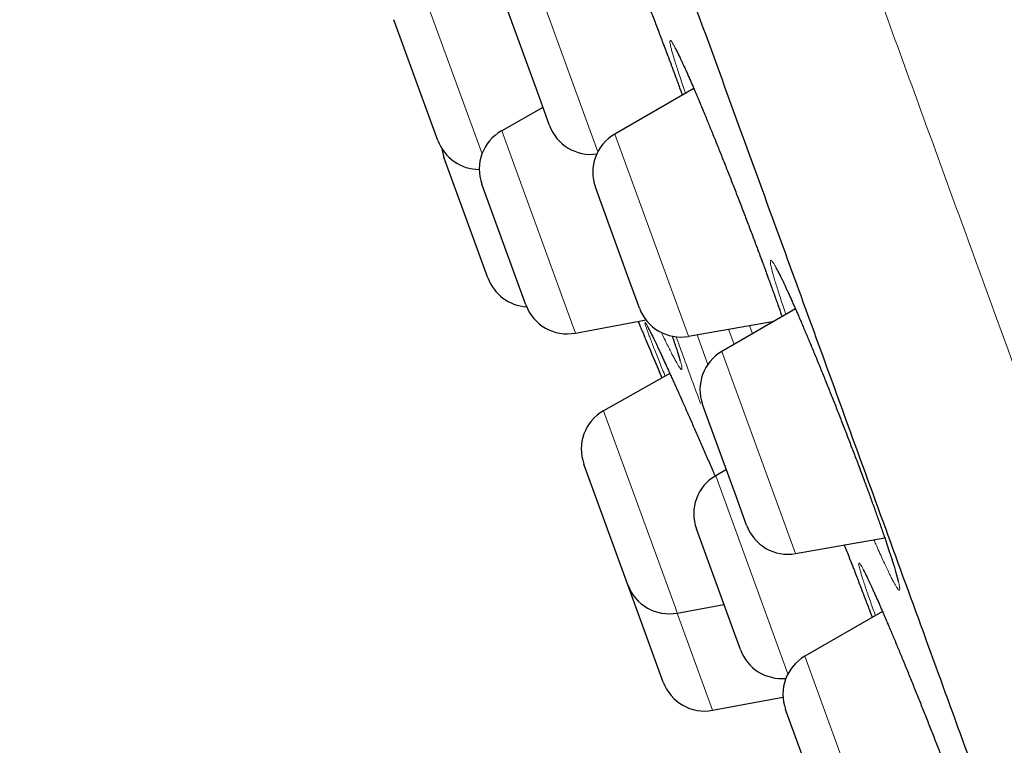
# Model space of a CAD drawing. Header units: millimetres. Extents: x 8 to 436, y 12 to 764.
# Tile 453 of 656: x 40.33 to 51.52, y 689.21 to 697.45. Entities that reach past the tile are written whole.
import ezdxf

# ---------------------------------------------------------------- set-up
doc = ezdxf.new("R2010")
doc.units = ezdxf.units.MM

msp = doc.modelspace()

# ---------------------------------------------------------------- linework, layer by layer
at = {"color": 252, "linetype": 'Continuous', "lineweight": 0}
for p, q in [((46.07, 698.229), (46.898, 695.952)), ((44.807, 698.061), (45.583, 695.929)), ((45.806, 696.191), (46.545, 694.16)), ((47.091, 696.153), (47.928, 693.855)), ((46.545, 694.16), (46.643, 693.891)), ((48.896, 694.023), (48.895, 694.026)), ((48.027, 693.872), (48.149, 693.536)), ((48.446, 693.763), (48.383, 693.935)), ((48.622, 693.977), (48.656, 693.884)), ((48.309, 693.684), (49.146, 691.386)), ((46.964, 693.009), (47.776, 690.779)), ((48.238, 692.271), (49.058, 690.018)), ((47.776, 690.779), (47.801, 690.709)), ((47.801, 690.709), (48.203, 689.604)), ((49.251, 690.219), (50.088, 687.92))]:
    msp.add_line(p, q, dxfattribs=at)
at = {"color": 7, "linetype": 'Continuous', "lineweight": 30}
for p, q in [((46.215, 696.623), (45.85, 697.625)), ((45.082, 696.081), (44.582, 697.454)), ((47.989, 696.671), (47.091, 696.153)), ((46.349, 696.252), (46.215, 696.623)), ((46.275, 696.456), (45.806, 696.191)), ((45.65, 694.52), (45.15, 695.893)), ((46.081, 694.212), (45.582, 695.584)), ((47.236, 694.547), (46.871, 695.549)), ((47.371, 694.176), (47.236, 694.547)), ((49.144, 694.166), (48.309, 693.684)), ((46.643, 693.891), (47.446, 694.041)), ((47.928, 693.855), (48.903, 694.027)), ((47.717, 693.433), (46.964, 693.009)), ((48.457, 692.07), (48.089, 693.08)), ((47.239, 691.03), (46.74, 692.402)), ((48.359, 692.34), (48.238, 692.271)), ((48.589, 691.707), (48.457, 692.07)), ((48.439, 690.512), (48.019, 691.667)), ((49.146, 691.386), (50.158, 691.565)), ((47.642, 689.925), (47.239, 691.03)), ((47.801, 690.709), (48.331, 690.808)), ((50.133, 690.728), (49.251, 690.219)), ((48.518, 690.294), (48.439, 690.512)), ((48.203, 689.604), (49.002, 689.753)), ((49.443, 688.483), (49.031, 689.615))]:
    msp.add_line(p, q, dxfattribs=at)
for centre, radius, start, end in [((46.819, 696.423), 0.5, 200, 277.7319), ((46.051, 695.755), 0.5, 119.4148, 200), ((47.341, 695.72), 0.5, 120, 200), ((45.551, 696.252), 0.5, 200, 270.0088), ((45.62, 696.064), 0.5, 188.4638, 200), ((46.119, 694.691), 0.5, 200, 266.4748), ((46.551, 694.383), 0.5, 200, 280.5852), ((47.841, 694.347), 0.5, 200, 280), ((344.41, 819.468), 322.456, 202.93788, 203.01764), ((48.559, 693.251), 0.5, 120, 200), ((47.21, 692.573), 0.5, 119.4148, 200), ((48.488, 691.838), 0.5, 120, 200), ((49.059, 691.878), 0.5, 200, 280), ((47.709, 691.201), 0.5, 200, 280.5852), ((48.988, 690.465), 0.5, 200, 275.4371), ((49.501, 689.786), 0.5, 120, 200), ((48.111, 690.096), 0.5, 200, 280.5852)]:
    msp.add_arc(centre, radius, start, end, dxfattribs=at)
at = {"color": 252, "linetype": 'Continuous', "lineweight": 0}
for points, knots in [([(29.15, 755.27), (29.15, 755.27), (29.141, 755.293), (29.171, 755.212), (29.242, 755.015), (29.371, 754.662), (29.549, 754.174), (29.777, 753.548), (30.053, 752.787), (30.379, 751.894), (30.751, 750.871), (31.169, 749.721), (31.633, 748.448), (32.139, 747.057), (32.687, 745.55), (33.276, 743.934), (33.902, 742.213), (34.565, 740.393), (35.261, 738.479), (35.99, 736.478), (36.748, 734.395), (37.533, 732.237), (38.343, 730.012), (39.175, 727.725), (40.027, 725.385), (40.896, 722.999), (41.778, 720.573), (42.673, 718.116), (43.575, 715.636), (44.484, 713.14), (45.395, 710.636), (46.307, 708.132), (47.215, 705.636), (48.118, 703.155), (49.012, 700.699), (49.895, 698.273), (50.764, 695.886), (51.615, 693.546), (52.448, 691.26), (53.258, 689.034), (54.043, 686.877), (54.801, 684.794), (55.53, 682.792), (56.226, 680.878), (56.906, 679.01), (57.564, 677.204), (58.193, 675.473), (58.775, 673.875), (59.312, 672.4), (59.626, 671.536), (59.784, 671.104)], [0, 0, 0, 0, 0, 0.0211, 0.0422, 0.063301, 0.084401, 0.105501, 0.126601, 0.147701, 0.168801, 0.189901, 0.211001, 0.232101, 0.253201, 0.274301, 0.295401, 0.316501, 0.337601, 0.358702, 0.379802, 0.400902, 0.422002, 0.443102, 0.464202, 0.485302, 0.506402, 0.527502, 0.548602, 0.569702, 0.590802, 0.611902, 0.633002, 0.654103, 0.675203, 0.696303, 0.717403, 0.738503, 0.759603, 0.780703, 0.801803, 0.822903, 0.844003, 0.865103, 0.886203, 0.908963, 0.931722, 0.954481, 0.977241, 1, 1, 1, 1]), ([(47.312, 698.035), (47.323, 698.006), (47.351, 697.938), (47.394, 697.826), (47.443, 697.701), (47.491, 697.575), (47.54, 697.448), (47.588, 697.321), (47.636, 697.195), (47.683, 697.07), (47.729, 696.947), (47.774, 696.825), (47.818, 696.708), (47.845, 696.633), (47.858, 696.596)], [0, 0, 0, 0, 0.061887, 0.147261, 0.232588, 0.318207, 0.403924, 0.489543, 0.57487, 0.660256, 0.745935, 0.831713, 0.917393, 1, 1, 1, 1]), ([(47.895, 696.617), (47.891, 696.628), (47.876, 696.67), (47.853, 696.738), (47.826, 696.82), (47.802, 696.895), (47.78, 696.962), (47.762, 697.023), (47.746, 697.075), (47.734, 697.12), (47.725, 697.157), (47.719, 697.185), (47.717, 697.205), (47.718, 697.217), (47.722, 697.22), (47.73, 697.214), (47.741, 697.2), (47.755, 697.178), (47.772, 697.147), (47.792, 697.108), (47.815, 697.061), (47.841, 697.006), (47.87, 696.943), (47.901, 696.873), (47.935, 696.797), (47.972, 696.713), (48.01, 696.623), (48.051, 696.528), (48.093, 696.427), (48.136, 696.321), (48.182, 696.21), (48.228, 696.096), (48.276, 695.978), (48.324, 695.857), (48.373, 695.734), (48.422, 695.609), (48.471, 695.483), (48.52, 695.356), (48.569, 695.23), (48.617, 695.103), (48.664, 694.978), (48.711, 694.855), (48.756, 694.733), (48.8, 694.614), (48.828, 694.538), (48.842, 694.5)], [0, 0, 0, 0, 0.008199, 0.03181, 0.05534, 0.07887, 0.10248, 0.126117, 0.149728, 0.173258, 0.196799, 0.220422, 0.244071, 0.267694, 0.291236, 0.314798, 0.33844, 0.36211, 0.385753, 0.409315, 0.432894, 0.456553, 0.480239, 0.503898, 0.527477, 0.551061, 0.574725, 0.598417, 0.622081, 0.645665, 0.669241, 0.692897, 0.71658, 0.740236, 0.763812, 0.787369, 0.811007, 0.834673, 0.858311, 0.881868, 0.905441, 0.929094, 0.952774, 0.976428, 1, 1, 1, 1]), ([(49.036, 694.104), (49.034, 694.108), (49.022, 694.145), (49, 694.208), (48.972, 694.292), (48.947, 694.369), (48.925, 694.439), (48.906, 694.502), (48.89, 694.558), (48.877, 694.605), (48.867, 694.645), (48.861, 694.677), (48.858, 694.7), (48.858, 694.715), (48.862, 694.721), (48.869, 694.719), (48.88, 694.708), (48.893, 694.689), (48.91, 694.661), (48.93, 694.625), (48.953, 694.581), (48.979, 694.529), (49.007, 694.47), (49.039, 694.403), (49.073, 694.329), (49.109, 694.248), (49.147, 694.16), (49.188, 694.067), (49.23, 693.969), (49.274, 693.865), (49.32, 693.756), (49.366, 693.643), (49.414, 693.527), (49.463, 693.407), (49.512, 693.285), (49.561, 693.161), (49.611, 693.035), (49.661, 692.909), (49.71, 692.783), (49.758, 692.656), (49.806, 692.531), (49.853, 692.407), (49.899, 692.285), (49.944, 692.164), (49.988, 692.045), (50.031, 691.928), (50.07, 691.817), (50.108, 691.713), (50.142, 691.615), (50.174, 691.522), (50.203, 691.435), (50.229, 691.355), (50.253, 691.282), (50.273, 691.216), (50.291, 691.157), (50.305, 691.106), (50.316, 691.062), (50.324, 691.027), (50.328, 691.001), (50.329, 690.982), (50.327, 690.972), (50.321, 690.97), (50.312, 690.977), (50.3, 690.993), (50.285, 691.017), (50.266, 691.049), (50.245, 691.089), (50.22, 691.138), (50.193, 691.194), (50.162, 691.258), (50.13, 691.329), (50.095, 691.407), (50.063, 691.478), (50.042, 691.526), (50.035, 691.543)], [0, 0, 0, 0, 0.002031, 0.016098, 0.030164, 0.044279, 0.058409, 0.072524, 0.08659, 0.100666, 0.11479, 0.128931, 0.143055, 0.157131, 0.171223, 0.185363, 0.199519, 0.213658, 0.22775, 0.241857, 0.256011, 0.270182, 0.284336, 0.298443, 0.312556, 0.326718, 0.340896, 0.355058, 0.369171, 0.383281, 0.39744, 0.411615, 0.425773, 0.439883, 0.453981, 0.468127, 0.482289, 0.496435, 0.510533, 0.524615, 0.538745, 0.552891, 0.567021, 0.581102, 0.595751, 0.610417, 0.625066, 0.639137, 0.653257, 0.667393, 0.681512, 0.695584, 0.709655, 0.723774, 0.737909, 0.752028, 0.766099, 0.78018, 0.794308, 0.808453, 0.822582, 0.836663, 0.85076, 0.864904, 0.879065, 0.89321, 0.907307, 0.921417, 0.935574, 0.949748, 0.963906, 0.978016, 0.992129, 1, 1, 1, 1]), ([(48.842, 694.5), (48.855, 694.462), (48.882, 694.388), (48.92, 694.281), (48.956, 694.18), (48.98, 694.112), (48.991, 694.08), (48.992, 694.078)], [0, 0, 0, 0, 0.245936, 0.492711, 0.739769, 0.986544, 1, 1, 1, 1]), ([(47.47, 693.895), (47.47, 693.895), (47.464, 693.91), (47.455, 693.936), (47.444, 693.968), (47.437, 693.991), (47.434, 694.006), (47.434, 694.013), (47.438, 694.011), (47.446, 694), (47.457, 693.982), (47.471, 693.955), (47.489, 693.92), (47.51, 693.877), (47.535, 693.826), (47.563, 693.767), (47.594, 693.702), (47.628, 693.629), (47.664, 693.549), (47.703, 693.464), (47.745, 693.372), (47.788, 693.274), (47.834, 693.172), (47.882, 693.065), (47.931, 692.954), (47.982, 692.838), (48.033, 692.72), (48.086, 692.6), (48.139, 692.477), (48.188, 692.365), (48.219, 692.294), (48.231, 692.265)], [0, 0, 0, 0, 0.000636, 0.036554, 0.072595, 0.108677, 0.144718, 0.180636, 0.216553, 0.252592, 0.288673, 0.324712, 0.360629, 0.396585, 0.432663, 0.468783, 0.504862, 0.540818, 0.576837, 0.612979, 0.649162, 0.685304, 0.721323, 0.7574, 0.793601, 0.829844, 0.866045, 0.902123, 0.93823, 0.97446, 1, 1, 1, 1]), ([(47.663, 693.403), (47.662, 693.406), (47.648, 693.44), (47.623, 693.501), (47.59, 693.585), (47.559, 693.661), (47.532, 693.731), (47.508, 693.793), (47.487, 693.849), (47.475, 693.879), (47.47, 693.895)], [0, 0, 0, 0, 0.012105, 0.153952, 0.295314, 0.435932, 0.577028, 0.718287, 0.859382, 1, 1, 1, 1]), ([(47.743, 693.858), (47.749, 693.842), (47.763, 693.801), (47.784, 693.742), (47.804, 693.681), (47.821, 693.627), (47.835, 693.582), (47.845, 693.544), (47.852, 693.515), (47.855, 693.494), (47.854, 693.481), (47.85, 693.477), (47.843, 693.481), (47.832, 693.494), (47.817, 693.515), (47.8, 693.544), (47.779, 693.582), (47.754, 693.627), (47.727, 693.68), (47.696, 693.741), (47.663, 693.81), (47.637, 693.863), (47.622, 693.896), (47.62, 693.901)], [0, 0, 0, 0, 0.031832, 0.082137, 0.132614, 0.18315, 0.233627, 0.283932, 0.334235, 0.38471, 0.435242, 0.485717, 0.53602, 0.586377, 0.636906, 0.687493, 0.738022, 0.78838, 0.838828, 0.889448, 0.940126, 0.990746, 1, 1, 1, 1]), ([(48.065, 693.091), (48.001, 693.267), (47.914, 693.506), (47.814, 693.78), (47.788, 693.852)], [0, 0, 0, 0, 0.738689, 1, 1, 1, 1]), ([(49.699, 691.484), (49.7, 691.482), (49.717, 691.438), (49.75, 691.352), (49.799, 691.227), (49.847, 691.102), (49.895, 690.979), (49.941, 690.858), (49.981, 690.752), (50.006, 690.687), (50.016, 690.66)], [0, 0, 0, 0, 0.0062303, 0.154173, 0.302034, 0.4504008, 0.5989391, 0.7473056, 0.8951663, 1, 1, 1, 1]), ([(50.052, 690.681), (50.044, 690.703), (50.025, 690.756), (49.998, 690.832), (49.971, 690.911), (49.946, 690.982), (49.925, 691.047), (49.906, 691.104), (49.891, 691.153), (49.879, 691.195), (49.871, 691.228), (49.865, 691.253), (49.863, 691.27), (49.865, 691.278), (49.87, 691.277), (49.878, 691.268), (49.889, 691.251), (49.904, 691.225), (49.922, 691.191), (49.943, 691.149), (49.967, 691.099), (49.994, 691.041), (50.024, 690.976), (50.056, 690.903), (50.091, 690.824), (50.129, 690.738), (50.168, 690.646), (50.209, 690.549), (50.253, 690.446), (50.298, 690.338), (50.344, 690.227), (50.391, 690.111), (50.44, 689.992), (50.489, 689.871), (50.539, 689.748), (50.589, 689.622), (50.639, 689.496), (50.689, 689.37), (50.738, 689.244), (50.787, 689.118), (50.836, 688.994), (50.883, 688.871), (50.929, 688.751), (50.973, 688.635), (51.016, 688.521), (51.057, 688.411), (51.096, 688.306), (51.12, 688.24), (51.132, 688.207)], [0, 0, 0, 0, 0.015588, 0.037387, 0.059261, 0.08116, 0.103034, 0.124833, 0.146632, 0.168505, 0.190404, 0.212277, 0.234076, 0.255886, 0.277771, 0.299681, 0.321565, 0.343375, 0.365204, 0.387108, 0.409036, 0.43094, 0.452769, 0.474613, 0.496531, 0.518475, 0.540394, 0.562238, 0.584087, 0.60601, 0.627959, 0.649883, 0.671731, 0.693573, 0.715489, 0.73743, 0.759346, 0.781187, 0.803011, 0.824911, 0.846835, 0.868734, 0.890558, 0.912397, 0.93431, 0.956249, 0.978162, 1, 1, 1, 1])]:
    msp.add_open_spline(points, degree=3, knots=knots, dxfattribs=at)
at = {"color": 7, "linetype": 'Continuous', "lineweight": 30}
for points, knots in [([(43.513, 709.951), (43.852, 709.019), (44.53, 707.157), (45.544, 704.37), (46.551, 701.604), (47.545, 698.873), (48.52, 696.194), (49.473, 693.577), (50.399, 691.031), (51.298, 688.562), (52.164, 686.182), (52.994, 683.902), (53.782, 681.737), (54.512, 679.732), (55.184, 677.885), (55.801, 676.192), (56.369, 674.629), (56.893, 673.189), (57.199, 672.35), (57.351, 671.931)], [0, 0, 0, 0, 0.059647, 0.119293, 0.179195, 0.239108, 0.298754, 0.35839, 0.418037, 0.477683, 0.537584, 0.597497, 0.657143, 0.716779, 0.77332, 0.829847, 0.88658, 0.943426, 1, 1, 1, 1]), ([(47.312, 698.035), (47.316, 698.026), (47.329, 697.993), (47.351, 697.936), (47.379, 697.865), (47.407, 697.794), (47.435, 697.721), (47.463, 697.648), (47.491, 697.574), (47.52, 697.501), (47.548, 697.427), (47.576, 697.354), (47.604, 697.28), (47.631, 697.207), (47.659, 697.135), (47.686, 697.063), (47.713, 696.991), (47.739, 696.92), (47.765, 696.85), (47.791, 696.781), (47.816, 696.712), (47.838, 696.651), (47.852, 696.613), (47.858, 696.597), (47.858, 696.596)], [0, 0, 0, 0, 0.020979, 0.070114, 0.119493, 0.169054, 0.218751, 0.268537, 0.318363, 0.368169, 0.417904, 0.467522, 0.516982, 0.566291, 0.61591, 0.665485, 0.715033, 0.764571, 0.814117, 0.863688, 0.913298, 0.962965, 0.998491, 1, 1, 1, 1]), ([(47.772, 697.138), (47.772, 697.138), (47.772, 697.138), (47.774, 697.136), (47.776, 697.132), (47.78, 697.125), (47.786, 697.114), (47.793, 697.101), (47.802, 697.084), (47.812, 697.064), (47.823, 697.041), (47.836, 697.014), (47.85, 696.985), (47.865, 696.953), (47.881, 696.918), (47.898, 696.88), (47.916, 696.839), (47.935, 696.796), (47.955, 696.75), (47.976, 696.702), (47.997, 696.652), (48.02, 696.6), (48.042, 696.546), (48.066, 696.49), (48.09, 696.432), (48.115, 696.372), (48.14, 696.31), (48.166, 696.247), (48.193, 696.182), (48.22, 696.115), (48.247, 696.048), (48.275, 695.98), (48.302, 695.911), (48.33, 695.841), (48.358, 695.77), (48.386, 695.699), (48.415, 695.626), (48.443, 695.553), (48.472, 695.48), (48.5, 695.406), (48.529, 695.332), (48.557, 695.259), (48.585, 695.186), (48.613, 695.113), (48.64, 695.04), (48.668, 694.968), (48.694, 694.897), (48.721, 694.826), (48.747, 694.756), (48.773, 694.687), (48.798, 694.618), (48.82, 694.558), (48.838, 694.51), (48.855, 694.461), (48.875, 694.408), (48.897, 694.345), (48.919, 694.284), (48.94, 694.225), (48.96, 694.168), (48.977, 694.119), (48.987, 694.09), (48.991, 694.078)], [0, 0, 0, 0, 0.004009, 0.014323, 0.025794, 0.038412, 0.052104, 0.066744, 0.082177, 0.098241, 0.114786, 0.13168, 0.148821, 0.166135, 0.183548, 0.201215, 0.219076, 0.23708, 0.255176, 0.273322, 0.291472, 0.309579, 0.327613, 0.345596, 0.363645, 0.38182, 0.400089, 0.41842, 0.436783, 0.455141, 0.473457, 0.491701, 0.509848, 0.527954, 0.546153, 0.564419, 0.582734, 0.601081, 0.619443, 0.637796, 0.656122, 0.674404, 0.692625, 0.710796, 0.729078, 0.747344, 0.7656, 0.783852, 0.802107, 0.82037, 0.838647, 0.856945, 0.869508, 0.879142, 0.897371, 0.915561, 0.933727, 0.951874, 0.970008, 0.988133, 1, 1, 1, 1]), ([(48.921, 694.634), (48.921, 694.634), (48.921, 694.634), (48.921, 694.633), (48.924, 694.629), (48.927, 694.623), (48.933, 694.614), (48.939, 694.602), (48.948, 694.586), (48.958, 694.568), (48.969, 694.546), (48.981, 694.521), (48.995, 694.492), (49.01, 694.461), (49.026, 694.428), (49.043, 694.391), (49.061, 694.352), (49.08, 694.31), (49.1, 694.265), (49.121, 694.218), (49.143, 694.168), (49.166, 694.117), (49.189, 694.063), (49.213, 694.008), (49.237, 693.951), (49.262, 693.892), (49.288, 693.831), (49.314, 693.768), (49.341, 693.704), (49.368, 693.639), (49.395, 693.572), (49.423, 693.504), (49.451, 693.435), (49.479, 693.365), (49.508, 693.294), (49.536, 693.223), (49.565, 693.151), (49.594, 693.079), (49.622, 693.006), (49.651, 692.933), (49.679, 692.86), (49.708, 692.786), (49.736, 692.713), (49.764, 692.64), (49.792, 692.567), (49.82, 692.495), (49.847, 692.424), (49.874, 692.353), (49.9, 692.283), (49.926, 692.213), (49.951, 692.145), (49.976, 692.078), (50, 692.012), (50.023, 691.947), (50.046, 691.884), (50.068, 691.823), (50.089, 691.763), (50.11, 691.705), (50.129, 691.649), (50.148, 691.594), (50.166, 691.542), (50.183, 691.492), (50.199, 691.444), (50.214, 691.399), (50.228, 691.356), (50.241, 691.315), (50.253, 691.278), (50.264, 691.243), (50.273, 691.211), (50.282, 691.182), (50.289, 691.156), (50.295, 691.133), (50.3, 691.114), (50.304, 691.099), (50.306, 691.087), (50.308, 691.08), (50.309, 691.076), (50.309, 691.074), (50.309, 691.074), (50.309, 691.074)], [0, 0, 0, 0, 0.000368, 0.00807, 0.016634, 0.026074, 0.036358, 0.047412, 0.059127, 0.071383, 0.084057, 0.097037, 0.110227, 0.123563, 0.136936, 0.150569, 0.164353, 0.178254, 0.192241, 0.206286, 0.220366, 0.234457, 0.248534, 0.262576, 0.276614, 0.290756, 0.304906, 0.319066, 0.333236, 0.347418, 0.361615, 0.375829, 0.390064, 0.404299, 0.418495, 0.432679, 0.446856, 0.461033, 0.475212, 0.489399, 0.503596, 0.517807, 0.532038, 0.546278, 0.560454, 0.574634, 0.588827, 0.603027, 0.617233, 0.631438, 0.645639, 0.659833, 0.674015, 0.688172, 0.702291, 0.716415, 0.730541, 0.744665, 0.75878, 0.772881, 0.786961, 0.801012, 0.815027, 0.828986, 0.842919, 0.856776, 0.870557, 0.884245, 0.897821, 0.911255, 0.924509, 0.937526, 0.950233, 0.962533, 0.972942, 0.982635, 0.991533, 0.999602, 1, 1, 1, 1]), ([(47.356, 694.024), (47.363, 694.008), (47.377, 693.974), (47.394, 693.934), (47.41, 693.896), (47.423, 693.865), (47.433, 693.84), (47.44, 693.822), (47.445, 693.811), (47.449, 693.802), (47.451, 693.797), (47.451, 693.796), (47.451, 693.796)], [0, 0, 0, 0, 0.110381, 0.238102, 0.324143, 0.449179, 0.574707, 0.658914, 0.743271, 0.82851, 0.913904, 1, 1, 1, 1]), ([(47.469, 693.955), (47.469, 693.955), (47.469, 693.955), (47.47, 693.953), (47.472, 693.949), (47.476, 693.942), (47.482, 693.932), (47.489, 693.918), (47.497, 693.902), (47.507, 693.882), (47.518, 693.859), (47.531, 693.833), (47.545, 693.804), (47.56, 693.773), (47.576, 693.738), (47.594, 693.701), (47.612, 693.661), (47.632, 693.619), (47.652, 693.574), (47.674, 693.527), (47.696, 693.478), (47.719, 693.427), (47.743, 693.374), (47.768, 693.319), (47.794, 693.263), (47.82, 693.204), (47.847, 693.143), (47.875, 693.081), (47.903, 693.017), (47.932, 692.952), (47.961, 692.886), (47.99, 692.819), (48.02, 692.751), (48.05, 692.682), (48.08, 692.613), (48.111, 692.542), (48.142, 692.47), (48.174, 692.398), (48.203, 692.33), (48.222, 692.285), (48.231, 692.265)], [0, 0, 0, 0, 0.005289, 0.021135, 0.039144, 0.059273, 0.081325, 0.104993, 0.129929, 0.155805, 0.182344, 0.20933, 0.236622, 0.264082, 0.291777, 0.319781, 0.348013, 0.376401, 0.404879, 0.433384, 0.461841, 0.490196, 0.518434, 0.546661, 0.575053, 0.603612, 0.632291, 0.661042, 0.689816, 0.718549, 0.747193, 0.775703, 0.80406, 0.83244, 0.86099, 0.889637, 0.918352, 0.947106, 0.975867, 1, 1, 1, 1]), ([(47.742, 693.858), (47.746, 693.847), (47.755, 693.822), (47.767, 693.786), (47.779, 693.751), (47.79, 693.718), (47.8, 693.689), (47.808, 693.662), (47.815, 693.639), (47.821, 693.619), (47.826, 693.603), (47.829, 693.592), (47.831, 693.583), (47.832, 693.578), (47.832, 693.576), (47.832, 693.576), (47.832, 693.576)], [0, 0, 0, 0, 0.072738, 0.159982, 0.246773, 0.332949, 0.418299, 0.502545, 0.585321, 0.66614, 0.744361, 0.811501, 0.874205, 0.931867, 0.984157, 1, 1, 1, 1]), ([(49.699, 691.484), (49.704, 691.471), (49.718, 691.435), (49.742, 691.374), (49.77, 691.301), (49.799, 691.228), (49.827, 691.155), (49.855, 691.083), (49.882, 691.011), (49.909, 690.94), (49.936, 690.871), (49.962, 690.802), (49.988, 690.735), (50.005, 690.687), (50.015, 690.663), (50.016, 690.66)], [0, 0, 0, 0, 0.042401, 0.128222, 0.214318, 0.300611, 0.387017, 0.473449, 0.5598, 0.64599, 0.731943, 0.817565, 0.903169, 0.989132, 1, 1, 1, 1]), ([(49.912, 691.204), (49.912, 691.204), (49.912, 691.205), (49.913, 691.203), (49.915, 691.199), (49.919, 691.193), (49.924, 691.183), (49.931, 691.171), (49.939, 691.155), (49.948, 691.135), (49.959, 691.113), (49.971, 691.087), (49.985, 691.059), (50, 691.027), (50.015, 690.993), (50.032, 690.955), (50.05, 690.916), (50.069, 690.873), (50.089, 690.829), (50.109, 690.782), (50.13, 690.732), (50.153, 690.681), (50.176, 690.627), (50.199, 690.572), (50.224, 690.514), (50.249, 690.454), (50.275, 690.393), (50.301, 690.33), (50.327, 690.267), (50.354, 690.202), (50.381, 690.136), (50.409, 690.068), (50.437, 689.999), (50.465, 689.929), (50.494, 689.858), (50.523, 689.786), (50.552, 689.714), (50.581, 689.641), (50.61, 689.569), (50.639, 689.496), (50.668, 689.423), (50.697, 689.35), (50.725, 689.277), (50.754, 689.203), (50.782, 689.13), (50.811, 689.058), (50.838, 688.986), (50.866, 688.915), (50.893, 688.845), (50.919, 688.776), (50.945, 688.707), (50.971, 688.64), (50.996, 688.574), (51.02, 688.51), (51.043, 688.446), (51.066, 688.385), (51.089, 688.324), (51.109, 688.268), (51.126, 688.223), (51.136, 688.195), (51.14, 688.184), (51.14, 688.183)], [0, 0, 0, 0, 0.001364, 0.011456, 0.022747, 0.035241, 0.048871, 0.063513, 0.079004, 0.0953, 0.111841, 0.128866, 0.146256, 0.163919, 0.181783, 0.199786, 0.217878, 0.236017, 0.254164, 0.272318, 0.290417, 0.308669, 0.327037, 0.345489, 0.36399, 0.382504, 0.400989, 0.41941, 0.437739, 0.455992, 0.474286, 0.492697, 0.511196, 0.529754, 0.548341, 0.56692, 0.585456, 0.603919, 0.622283, 0.640571, 0.658954, 0.677404, 0.695903, 0.714435, 0.732981, 0.751519, 0.77003, 0.788497, 0.806904, 0.825246, 0.8437, 0.862133, 0.880551, 0.89896, 0.917367, 0.935777, 0.954196, 0.972628, 0.988901, 0.998624, 1, 1, 1, 1])]:
    msp.add_open_spline(points, degree=3, knots=knots, dxfattribs=at)

doc.saveas('drawing.dxf')
